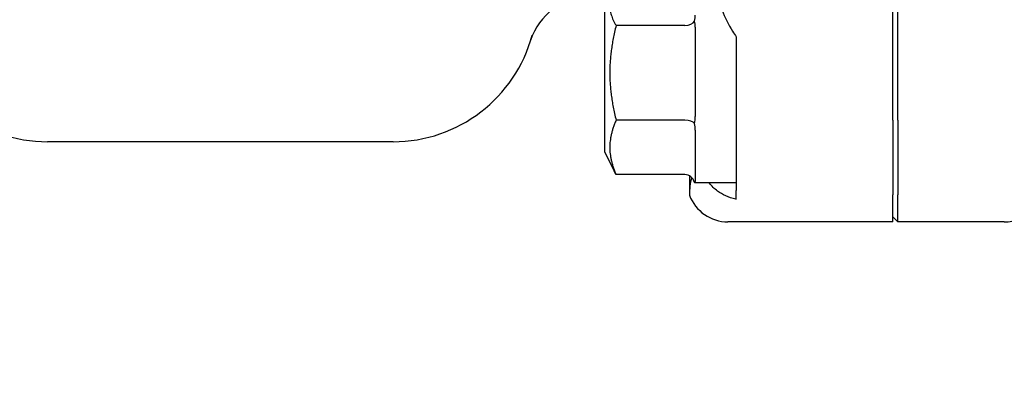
# Model space of a CAD drawing. Header units: inches. Extents: x 18 to 846, y -67 to 561.
# Tile 332 of 656: x 318.61 to 321.6, y 505.55 to 506.64. Entities that reach past the tile are written whole.
import ezdxf

# ---------------------------------------------------------------- set-up
doc = ezdxf.new("R2010")
doc.units = ezdxf.units.IN
doc.header["$LTSCALE"] = 24
doc.header["$MEASUREMENT"] = 0
doc.layers.add('Dimension (ANSI)', color=7, linetype='Continuous', lineweight=25)
doc.layers.add('Visible (ANSI)', color=7, linetype='Continuous', lineweight=30)
doc.styles.add('Note Text (ANSI)', font='tahoma.ttf')
doc.dimstyles.new('SB Fraction-16 (ANSI)', dxfattribs={"dimscale": 24, "dimtxt": 0.125, "dimasz": 0.098425, "dimexe": 0.125, "dimexo": 0.0625, "dimgap": 0.031496, "dimtad": 0, "dimtih": 1, "dimtoh": 1, "dimdec": 4, "dimrnd": 1e-08, "dimzin": 0, "dimdsep": 46, "dimlunit": 5, "dimtxsty": 'Note Text (ANSI)', "dimcen": 0.09, "dimdle": 0.393701, "dimclrd": 256, "dimclre": 256, "dimclrt": 256, "dimadec": 0, "dimazin": 3, "dimtfac": 0.96, "dimtofl": 0, "dimtmove": 0, "dimatfit": 3, "dimfxl": 1, "dimfrac": 2, "dimtolj": 1, "dimtzin": 12, "dimlwd": -1, "dimlwe": -1, "dimarcsym": 0})

# ---------------------------------------------------------------- blocks, each defined once
blk = doc.blocks.new('*D18')
at = {"layer": 'Defpoints', "color": 0, "transparency": 16777216}
for p in [(331.6784, 544.0067), (242.8595, 406.0067), (331.6784, 406.0067)]:
    blk.add_point(p, dxfattribs=at)
at = {"layer": 'Dimension (ANSI)', "transparency": 16777216}
for p, q in [((330.1784, 544.0067), (239.8595, 544.0067)), ((242.8595, 541.6445), (242.8595, 486.3311)), ((242.8595, 408.3689), (242.8595, 481.6823)), ((330.1784, 406.0067), (239.8595, 406.0067))]:
    blk.add_line(p, q, dxfattribs=at)
for points in [[(242.4658, 541.6445), (243.2532, 541.6445), (242.8595, 544.0067)], [(242.4658, 408.3689), (243.2532, 408.3689), (242.8595, 406.0067)]]:
    blk.add_solid(points, dxfattribs=at)
at = {"layer": 'Dimension (ANSI)', "transparency": 16777216, "insert": (239.783, 485.5752), "char_height": 3, "attachment_point": 1, "style": 'Note Text (ANSI)'}
blk.add_mtext('\\A1;138', dxfattribs=at)

msp = doc.modelspace()

# ---------------------------------------------------------------- linework, layer by layer
at = {"layer": 'Visible (ANSI)'}
for p, q in [((321.25939, 506.33628), (321.25939, 507.27099)), ((321.27501, 506.33628), (321.27501, 507.27099)), ((320.38439, 506.67724), (320.38439, 506.23974)), ((320.62814, 506.62407), (320.41935, 506.62407)), ((320.65939, 506.6187), (320.65939, 506.34731)), ((320.62814, 506.33649), (320.41935, 506.33649)), ((320.78439, 506.33844), (320.78439, 506.19241)), ((321.25939, 506.33628), (321.25939, 506.10902)), ((321.27501, 506.33628), (321.27501, 506.10902)), ((320.65939, 506.30623), (320.65939, 506.14997)), ((319.74189, 506.27099), (318.69189, 506.27099)), ((320.38439, 506.23974), (320.41293, 506.18265)), ((320.62814, 506.17091), (320.41935, 506.17091)), ((320.64203, 506.16717), (320.64203, 506.10871)), ((320.78439, 506.17697), (320.78439, 506.1229)), ((320.65939, 506.14603), (320.65939, 506.14599)), ((320.78439, 506.14599), (320.65939, 506.14599)), ((320.78439, 506.09571), (320.78439, 506.1229)), ((321.25939, 506.02724), (321.25939, 506.10902)), ((321.27501, 506.02724), (321.27501, 506.10902)), ((321.27501, 506.02724), (321.25939, 506.04293)), ((321.25939, 506.02724), (320.75891, 506.02724)), ((321.59849, 506.02724), (321.27501, 506.02724))]:
    msp.add_line(p, q, dxfattribs=at)
for centre, radius, start, end in [((320.33862, 506.52267), 0.1875, 90, 162.70338), ((318.69189, 506.70849), 0.4375, 195.01817, 270), ((319.74189, 506.70849), 0.4375, 270, 344.98183)]:
    msp.add_arc(centre, radius, start, end, dxfattribs=at)
for centre, major_axis, ratio, start_param, end_param in [((320.62814, 506.64477), (0.03125, 0), 0.662309, 4.712389, 5.9365385), ((320.62814, 506.32124), (0.03125, 0), 0.4879975, 0.3466468, 1.5707963), ((320.62814, 506.13497), (0, -0.03595), 0.8693335, 1.9174431, 3.1415927), ((321.59857, 506.15272), (-0.01094, -0.125), 0.9961657, 0.0869335, 1.5707963), ((320.75987, 506.15272), (-0.08906, -0.08906), 0.9924325, 5.8523356, 7.0647854)]:
    msp.add_ellipse(centre, major_axis=major_axis, ratio=ratio, start_param=start_param, end_param=end_param, dxfattribs=at)
for points, weights in [([(320.41935, 506.74607), (320.38327, 506.68507), (320.41935, 506.62407)], [1.04422863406, 1.20577136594, 1.04422863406]), ([(320.41935, 506.62407), (320.38327, 506.48028), (320.41935, 506.33649)], [1.04422863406, 1.20577136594, 1.04422863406]), ([(320.78439, 506.58959), (320.78439, 506.46474), (320.78439, 506.33844)], [0.999914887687, 0.999912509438, 0.999993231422]), ([(320.41935, 506.33649), (320.38327, 506.2537), (320.41935, 506.17091)], [1.04422863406, 1.20577136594, 1.04422863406]), ([(320.41935, 506.17091), (320.4158, 506.17691), (320.41293, 506.18265)], [1.04422863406, 1.05817173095, 1.06970791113])]:
    msp.add_rational_spline(points, weights, degree=2, dxfattribs=at)
for points, knots in [([(320.72896, 506.72029), (320.73025, 506.70515), (320.73465, 506.6882), (320.74935, 506.64919), (320.76073, 506.62678), (320.77666, 506.60105), (320.78038, 506.59534), (320.78439, 506.58959)], [0.55181372, 0.55181372, 0.55181372, 0.55181372, 0.71000954, 0.71000954, 0.90366002, 0.90366002, 0.95550669, 0.95550669, 0.95550669, 0.95550669]), ([(320.78439, 506.09571), (320.78385, 506.09582), (320.78331, 506.09594), (320.76143, 506.10091), (320.74174, 506.11012), (320.71812, 506.12758), (320.70933, 506.13604), (320.70199, 506.146)], [1.27338526, 1.27338526, 1.27338526, 1.27338526, 1.27873688, 1.27873688, 1.4959744, 1.4959744, 1.6337228, 1.6337228, 1.6337228, 1.6337228])]:
    msp.add_open_spline(points, degree=3, knots=knots, dxfattribs=at)
for points in [[(320.65753, 506.63773), (320.6589, 506.64398), (320.65939, 506.65022), (320.65939, 506.65582)], [(320.65939, 506.6187), (320.65939, 506.62491), (320.6589, 506.63149), (320.65753, 506.63773)], [(320.65753, 506.32642), (320.6589, 506.33333), (320.65939, 506.34055), (320.65939, 506.34731)], [(320.65939, 506.30623), (320.65939, 506.31255), (320.6589, 506.31952), (320.65753, 506.32642)], [(320.78439, 506.19241), (320.78416, 506.1871), (320.78416, 506.18194), (320.78439, 506.17697)], [(320.64847, 506.16227), (320.6444, 506.14507), (320.64203, 506.12669), (320.64203, 506.10871)], [(320.65753, 506.14718), (320.6589, 506.14785), (320.65939, 506.14882), (320.65939, 506.14997)], [(320.65939, 506.14603), (320.65939, 506.14613), (320.6589, 506.14652), (320.65753, 506.14718)]]:
    msp.add_open_spline(points, degree=3, dxfattribs=at)

# ---------------------------------------------------------------- dimensions: what is measured, and where the dimension line sits
at = {"layer": 'Dimension (ANSI)'}
dim = msp.add_linear_dim(base=(242.85953, 406.00673), p1=(331.67843, 544.00673), p2=(331.67843, 406.00673), angle=90, dimstyle='SB Fraction-16 (ANSI)', override={"dimgap": 0.031496, "dimdec": 4, "dimtol": 0, "dimlim": 0, "dimtp": 0, "dimtm": 0, "dimtdec": 2, "dimatfit": 1}, dxfattribs=at)
dim.commit()
dim.dimension.update_dxf_attribs({"geometry": '*D18', "text_midpoint": (242.85953, 484.00673), "dimtype": 160})

doc.saveas('drawing.dxf')
